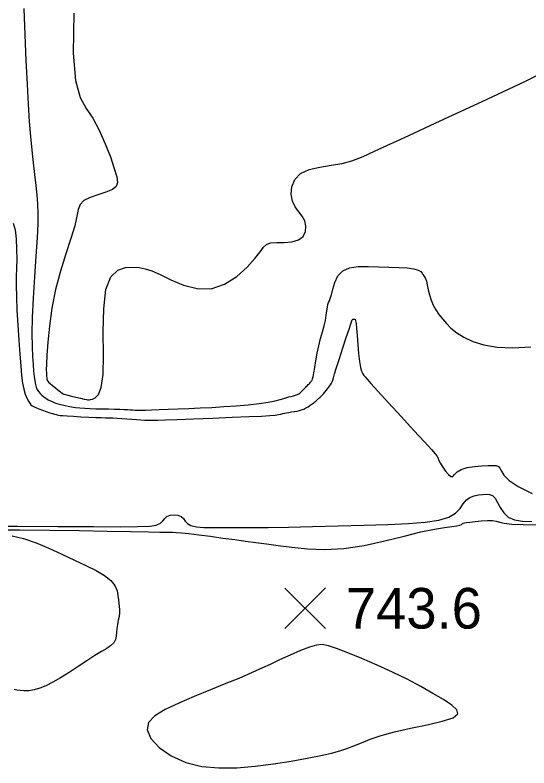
# Model space of a CAD drawing. Extents: x 2566142 to 2571431, y 418755 to 421584.
# Drawn here: x 2570855.3 to 2571044.9, y 420130.7 to 420408.7 of the extents above; entities that cross this region are included whole.
import ezdxf

# ---------------------------------------------------------------- set-up
doc = ezdxf.new("R2010")
doc.units = 0
for name, color, linetype in [('Contour_ADS_Major', 7, 'Continuous'), ('Contour_ADS_Minor', 7, 'Continuous'), ('Contour_ADS_Spot_Elevation', 7, 'Continuous')]:
    doc.layers.add(name, color=color, linetype=linetype)

# ---------------------------------------------------------------- blocks, each defined once
blk = doc.blocks.new('S750')
at = {"layer": 'Contour_ADS_Spot_Elevation'}
for p, q in [((-0.5, 0.498), (0.5, -0.498)), ((-0.498, -0.5), (0.498, 0.5))]:
    blk.add_line(p, q, dxfattribs=at)

msp = doc.modelspace()

# ---------------------------------------------------------------- linework, layer by layer
at = {"layer": 'Contour_ADS_Major'}
for points in [[(2570858.58, 420411.06), (2570858.93, 420401.36), (2570859.32, 420391.9), (2570859.73, 420383.23), (2570860.15, 420375.78), (2570860.58, 420369.4), (2570861.03, 420363.84), (2570861.52, 420358.82), (2570862.03, 420354.14), (2570862.54, 420349.78), (2570863.01, 420345.78), (2570863.38, 420342.19), (2570863.63, 420338.94), (2570863.74, 420335.6), (2570863.67, 420331.6), (2570863.43, 420326.4), (2570863.01, 420319.67), (2570862.51, 420311.99), (2570862.03, 420304.16), (2570861.68, 420296.97), (2570861.55, 420291.05), (2570861.6, 420286.33), (2570861.76, 420282.6), (2570861.97, 420279.61), (2570862.17, 420277.17), (2570862.36, 420275.18), (2570862.58, 420273.58), (2570862.83, 420272.29), (2570863.14, 420271.24), (2570863.52, 420270.39), (2570863.99, 420269.66), (2570864.54, 420269), (2570865.18, 420268.36)], [(2570865.18, 420268.36), (2570865.91, 420267.74), (2570866.7, 420267.17), (2570867.53, 420266.65), (2570868.39, 420266.2), (2570869.23, 420265.83), (2570870.01, 420265.52), (2570870.67, 420265.29), (2570871.2, 420265.12), (2570871.67, 420264.99), (2570872.19, 420264.86), (2570872.85, 420264.7), (2570873.75, 420264.49), (2570874.87, 420264.25), (2570876.18, 420264), (2570877.65, 420263.78), (2570879.27, 420263.61), (2570881.04, 420263.48), (2570882.98, 420263.39), (2570885.11, 420263.33), (2570887.42, 420263.27), (2570889.78, 420263.23), (2570892.02, 420263.18), (2570893.99, 420263.14), (2570895.57, 420263.08), (2570896.81, 420263.02), (2570897.81, 420262.96), (2570898.67, 420262.9), (2570899.49, 420262.85), (2570900.44, 420262.81), (2570901.68, 420262.8), (2570903.39, 420262.82), (2570905.69, 420262.89), (2570908.54, 420263), (2570911.83, 420263.13), (2570915.49, 420263.28), (2570919.42, 420263.44), (2570923.58, 420263.61), (2570927.92, 420263.82), (2570932.39, 420264.09), (2570936.93, 420264.42), (2570941.33, 420264.8), (2570945.33, 420265.24), (2570948.71, 420265.71), (2570951.29, 420266.2), (2570953.16, 420266.68), (2570954.52, 420267.11), (2570955.53, 420267.47), (2570956.34, 420267.71), (2570957.01, 420267.87), (2570957.56, 420267.97), (2570958.04, 420268.06), (2570958.45, 420268.15), (2570958.83, 420268.27), (2570959.2, 420268.42), (2570959.57, 420268.6), (2570959.96, 420268.83), (2570960.36, 420269.1), (2570960.77, 420269.41), (2570961.16, 420269.75), (2570961.53, 420270.12), (2570961.88, 420270.5), (2570962.22, 420270.89), (2570962.55, 420271.26), (2570962.87, 420271.61), (2570963.19, 420271.93), (2570963.5, 420272.24), (2570963.79, 420272.53), (2570964.05, 420272.82), (2570964.28, 420273.1), (2570964.5, 420273.37), (2570964.7, 420273.63), (2570964.89, 420273.9), (2570965.09, 420274.36), (2570965.31, 420275.16), (2570965.59, 420276.52), (2570965.93, 420278.53), (2570966.34, 420281.04), (2570966.83, 420283.81), (2570967.4, 420286.6), (2570968.03, 420289.23), (2570968.69, 420291.66), (2570969.3, 420293.9), (2570969.8, 420295.95), (2570970.15, 420297.82), (2570970.38, 420299.47), (2570970.56, 420300.83), (2570970.74, 420301.87), (2570970.98, 420302.59), (2570971.28, 420303.22), (2570971.63, 420304.07), (2570972.04, 420305.44), (2570972.52, 420307.5), (2570973.24, 420309.94), (2570974.4, 420312.34), (2570976.2, 420314.26), (2570978.76, 420315.39), (2570981.95, 420315.85), (2570985.57, 420315.89), (2570989.4, 420315.75), (2570993.24, 420315.62)], [(2570993.24, 420315.62), (2570996.86, 420315.49), (2571000.01, 420315.29), (2571002.47, 420314.98), (2571004.09, 420314.51), (2571005.01, 420313.94), (2571005.5, 420313.35), (2571005.78, 420312.84), (2571006.07, 420312.44), (2571006.39, 420312.02), (2571006.72, 420311.42), (2571007.05, 420310.47), (2571007.38, 420309.05), (2571007.75, 420307.28), (2571008.2, 420305.33), (2571008.8, 420303.38), (2571009.59, 420301.54), (2571010.57, 420299.81), (2571011.71, 420298.14), (2571012.99, 420296.47), (2571014.43, 420294.76), (2571016.14, 420293.04), (2571018.25, 420291.34), (2571020.9, 420289.69), (2571024.23, 420288.16), (2571028.3, 420286.89), (2571033.2, 420286.05), (2571039.01, 420285.8), (2571045.66, 420286.23)]]:
    msp.add_lwpolyline(points, dxfattribs=at)
at = {"layer": 'Contour_ADS_Minor'}
for points in [[(2570877.06, 420409.43), (2570876.79, 420394.61), (2570877.61, 420384.53), (2570879.3, 420378.28), (2570881.54, 420374.19), (2570884, 420370.58), (2570886.4, 420366.17), (2570888.59, 420361.2), (2570890.47, 420356.28), (2570891.94, 420352.04), (2570892.88, 420348.93), (2570893.17, 420346.81), (2570892.67, 420345.37), (2570891.22, 420344.3), (2570888.82, 420343.33), (2570885.89, 420342.37), (2570882.99, 420341.34), (2570880.68, 420340.18), (2570879.33, 420338.8), (2570878.64, 420336.95), (2570878.13, 420334.39), (2570877.34, 420330.85), (2570875.93, 420326.16), (2570874.06, 420320.49), (2570872.08, 420314.12), (2570870.29, 420307.33), (2570868.94, 420300.41), (2570868.02, 420293.78), (2570867.44, 420287.86), (2570867.09, 420283.1), (2570866.91, 420279.79), (2570866.85, 420277.71), (2570866.86, 420276.48), (2570866.9, 420275.74), (2570866.95, 420275.18), (2570866.99, 420274.72), (2570867.04, 420274.35), (2570867.1, 420274.05), (2570867.18, 420273.8), (2570867.36, 420273.53), (2570867.71, 420273.17), (2570868.3, 420272.64), (2570869.19, 420271.91), (2570870.23, 420271.06), (2570871.27, 420270.23), (2570872.14, 420269.54), (2570872.71, 420269.1), (2570873.03, 420268.86), (2570873.18, 420268.76), (2570873.23, 420268.74), (2570873.29, 420268.72), (2570873.47, 420268.67), (2570873.93, 420268.56), (2570874.8, 420268.35), (2570876.16, 420268.02), (2570877.79, 420267.63), (2570879.42, 420267.23), (2570880.77, 420266.91), (2570881.64, 420266.7), (2570882.1, 420266.59), (2570882.3, 420266.55), (2570882.38, 420266.54), (2570882.49, 420266.55)], [(2570882.49, 420266.55), (2570882.72, 420266.58), (2570883.15, 420266.68), (2570883.88, 420266.88), (2570884.92, 420267.31), (2570886.08, 420268.53), (2570887.12, 420271.2), (2570887.77, 420275.97), (2570887.9, 420283.16), (2570887.83, 420291.73), (2570888.01, 420300.26), (2570888.86, 420307.36), (2570890.7, 420311.98), (2570893.24, 420314.44), (2570896.09, 420315.42), (2570898.82, 420315.57), (2570901.15, 420315.44), (2570903.34, 420315.02), (2570905.78, 420314.2), (2570908.84, 420312.83), (2570912.8, 420310.92), (2570917.46, 420308.99), (2570922.52, 420307.68), (2570927.68, 420307.64), (2570932.62, 420309.29), (2570937.12, 420312.16), (2570940.93, 420315.55), (2570943.83, 420318.76), (2570945.69, 420321.23), (2570946.93, 420322.94), (2570948.05, 420324), (2570949.58, 420324.55), (2570951.88, 420324.71), (2570954.66, 420324.76), (2570957.48, 420324.97), (2570959.9, 420325.63), (2570961.56, 420326.95), (2570962.45, 420328.74), (2570962.63, 420330.75), (2570962.19, 420332.71), (2570961.22, 420334.44), (2570959.97, 420336.08), (2570958.71, 420337.85), (2570957.72, 420339.95), (2570957.24, 420342.52), (2570957.46, 420345.3), (2570958.55, 420347.95), (2570960.67, 420350.14), (2570963.87, 420351.63), (2570967.8, 420352.58), (2570971.99, 420353.25), (2570975.96, 420353.92), (2570979.55, 420354.86), (2570983.74, 420356.5), (2570989.81, 420359.24), (2570999.03, 420363.53), (2571012.14, 420369.58), (2571027.6, 420376.76), (2571043.33, 420384.22), (2571057.23, 420391.11)], [(2570854.58, 420331.87), (2570855.33, 420329.42), (2570855.74, 420326.05), (2570855.9, 420322.25), (2570855.91, 420318.52), (2570855.85, 420315.21), (2570855.76, 420312.05), (2570855.73, 420308.65), (2570855.79, 420304.61), (2570855.99, 420299.67), (2570856.3, 420294.18), (2570856.66, 420288.62), (2570857.04, 420283.49), (2570857.39, 420279.17), (2570857.73, 420275.65), (2570858.11, 420272.81), (2570858.56, 420270.52), (2570859.1, 420268.69), (2570859.69, 420267.25), (2570860.26, 420266.16), (2570860.77, 420265.36), (2570861.18, 420264.81), (2570861.58, 420264.43), (2570862.12, 420264.1), (2570862.92, 420263.75), (2570864.07, 420263.3), (2570865.43, 420262.79), (2570866.84, 420262.29), (2570868.11, 420261.85), (2570869.11, 420261.53), (2570869.87, 420261.31), (2570870.44, 420261.16), (2570870.9, 420261.05), (2570871.34, 420260.96), (2570871.95, 420260.86), (2570872.94, 420260.77), (2570874.53, 420260.65), (2570876.86, 420260.52), (2570879.63, 420260.38), (2570882.49, 420260.25), (2570885.06, 420260.14), (2570887.07, 420260.07), (2570888.65, 420260.02), (2570890.02, 420259.97), (2570891.41, 420259.9), (2570892.99, 420259.81), (2570894.73, 420259.69), (2570896.54, 420259.56), (2570898.34, 420259.43), (2570900.06, 420259.31), (2570901.67, 420259.21), (2570903.2, 420259.13), (2570904.63, 420259.09), (2570906.06, 420259.08), (2570907.93, 420259.12), (2570910.76, 420259.22), (2570915.09, 420259.38), (2570921.18, 420259.61), (2570928.3, 420259.87), (2570935.47, 420260.15), (2570941.71, 420260.41), (2570946.27, 420260.63), (2570949.32, 420260.82), (2570951.27, 420260.99), (2570952.51, 420261.16), (2570953.41, 420261.33), (2570954.13, 420261.5), (2570954.79, 420261.67), (2570955.51, 420261.83), (2570956.38, 420261.98), (2570957.36, 420262.13), (2570958.37, 420262.28), (2570959.34, 420262.46), (2570960.22, 420262.66), (2570961.03, 420262.91), (2570961.8, 420263.22), (2570962.59, 420263.61), (2570963.4, 420264.08), (2570964.21, 420264.59), (2570964.94, 420265.09), (2570965.53, 420265.51), (2570965.94, 420265.83), (2570966.24, 420266.09), (2570966.51, 420266.35), (2570966.85, 420266.67), (2570967.3, 420267.11), (2570967.86, 420267.64)], [(2570967.86, 420267.64), (2570968.46, 420268.23), (2570969.06, 420268.85), (2570969.61, 420269.45), (2570970.11, 420270.04), (2570970.57, 420270.61), (2570970.99, 420271.16), (2570971.38, 420271.68), (2570971.74, 420272.19), (2570972.05, 420272.7), (2570972.3, 420273.23), (2570972.5, 420273.83), (2570972.76, 420274.74), (2570973.19, 420276.23), (2570973.9, 420278.57), (2570974.97, 420281.91), (2570976.24, 420285.77), (2570977.5, 420289.57), (2570978.54, 420292.7), (2570979.2, 420294.72), (2570979.56, 420295.78), (2570979.73, 420296.21), (2570979.84, 420296.32), (2570979.98, 420296.37), (2570980.16, 420296.42), (2570980.36, 420296.43), (2570980.56, 420296.4), (2570980.75, 420296.27), (2570980.93, 420295.83), (2570981.11, 420294.84), (2570981.3, 420293.04), (2570981.5, 420290.31), (2570981.73, 420287.02), (2570982.01, 420283.66), (2570982.35, 420280.72), (2570982.75, 420278.57), (2570983.19, 420277.14), (2570983.63, 420276.21), (2570984.03, 420275.6), (2570984.44, 420275.07), (2570985.17, 420274.21), (2570986.62, 420272.59), (2570989.2, 420269.76), (2570993.12, 420265.49), (2570997.79, 420260.39), (2571002.46, 420255.3), (2571006.36, 420251.04), (2571008.91, 420248.23), (2571010.3, 420246.68), (2571010.9, 420245.97), (2571011.1, 420245.68), (2571011.22, 420245.48), (2571011.3, 420245.3), (2571011.36, 420245.13), (2571011.39, 420244.98), (2571011.42, 420244.82), (2571011.51, 420244.54), (2571011.78, 420244.01), (2571012.3, 420243.1), (2571013.14, 420241.76), (2571014.18, 420240.27), (2571015.23, 420238.98), (2571016.15, 420238.25), (2571016.83, 420238.33), (2571017.5, 420239.01), (2571018.42, 420239.98), (2571019.91, 420240.92), (2571022.11, 420241.58), (2571024.77, 420241.97), (2571027.49, 420242.18), (2571029.88, 420242.3), (2571031.65, 420242.37), (2571032.85, 420242.32), (2571033.65, 420242.03), (2571034.21, 420241.38), (2571034.73, 420240.29), (2571035.68, 420238.76), (2571037.59, 420236.84), (2571040.97, 420234.55), (2571046.09, 420231.96)], [(2570841.45, 420219.95), (2570856.13, 420219.91), (2570871.09, 420219.87), (2570884.27, 420219.81), (2570894.04, 420219.76), (2570900.66, 420219.78), (2570904.87, 420219.96), (2570907.4, 420220.37), (2570908.92, 420221.06), (2570909.85, 420221.92), (2570910.53, 420222.79), (2570911.35, 420223.52), (2570912.54, 420223.98), (2570913.97, 420224.14), (2570915.4, 420223.99), (2570916.6, 420223.53), (2570917.42, 420222.77), (2570918.08, 420221.85), (2570918.9, 420220.93), (2570920.2, 420220.17), (2570922.23, 420219.7), (2570924.98, 420219.47), (2570928.4, 420219.4), (2570932.42, 420219.4), (2570937.03, 420219.41), (2570942.39, 420219.43), (2570948.73, 420219.49), (2570956.25, 420219.61), (2570965.03, 420219.79), (2570974.51, 420220.04), (2570984.02, 420220.32), (2570992.85, 420220.63), (2571000.43, 420220.97), (2571006.68, 420221.43), (2571011.63, 420222.14), (2571015.31, 420223.22), (2571017.82, 420224.72), (2571019.49, 420226.46), (2571020.69, 420228.18), (2571021.81, 420229.62), (2571023.15, 420230.6), (2571024.68, 420231.17), (2571026.27, 420231.48), (2571027.79, 420231.64), (2571029.16, 420231.76), (2571030.36, 420231.69), (2571031.44, 420231.27), (2571032.4, 420230.32), (2571033.31, 420228.75), (2571034.32, 420226.83), (2571035.59, 420224.89), (2571037.3, 420223.29), (2571039.6, 420222.29), (2571042.51, 420221.8), (2571046.02, 420221.65)], [(2570846.04, 420218.64), (2570857, 420218.57), (2570868.19, 420218.46), (2570879.14, 420218.32), (2570889.26, 420218.15), (2570897.93, 420217.98), (2570904.54, 420217.86), (2570908.68, 420217.79), (2570910.81, 420217.76), (2570911.6, 420217.77), (2570911.73, 420217.78), (2570911.76, 420217.79), (2570911.79, 420217.8), (2570911.83, 420217.8), (2570911.86, 420217.78), (2570911.89, 420217.77), (2570911.99, 420217.74), (2570912.23, 420217.72), (2570912.7, 420217.71), (2570913.49, 420217.7), (2570914.76, 420217.64), (2570916.69, 420217.5), (2570919.45, 420217.22), (2570923.13, 420216.77), (2570927.43, 420216.2), (2570931.98, 420215.58), (2570936.39, 420214.98), (2570940.38, 420214.45), (2570944.16, 420213.95), (2570948.07, 420213.43), (2570952.41, 420212.83), (2570957.45, 420212.14), (2570963.21, 420211.57), (2570969.62, 420211.35), (2570976.64, 420211.73), (2570984.14, 420212.87), (2570991.71, 420214.5), (2570998.85, 420216.27), (2571005.08, 420217.82), (2571010.02, 420218.88), (2571013.75, 420219.51), (2571016.43, 420219.87), (2571018.25, 420220.1), (2571019.39, 420220.33), (2571020.01, 420220.57), (2571020.32, 420220.79), (2571020.48, 420220.97), (2571020.67, 420221.09), (2571021.07, 420221.19), (2571021.84, 420221.3), (2571023.14, 420221.46), (2571025.06, 420221.68), (2571027.33, 420221.91), (2571029.59, 420222.06), (2571031.5, 420222.05), (2571032.85, 420221.81), (2571034.07, 420221.44), (2571035.77, 420221.03), (2571038.54, 420220.69), (2571042.76, 420220.52), (2571047.95, 420220.47)], [(2570854.25, 420216.43), (2570858.48, 420215.39), (2570863.05, 420213.8), (2570867.8, 420211.8), (2570872.58, 420209.6), (2570877.19, 420207.41), (2570881.45, 420205.4), (2570885.23, 420203.53), (2570888.36, 420201.72), (2570890.71, 420199.9), (2570892.18, 420198.01), (2570892.96, 420196.11), (2570893.29, 420194.32), (2570893.44, 420192.73), (2570893.59, 420191.41), (2570893.74, 420190.26), (2570893.84, 420189.17), (2570893.83, 420187.99), (2570893.67, 420186.65), (2570893.41, 420185.18), (2570893.14, 420183.64), (2570892.92, 420182.12), (2570892.78, 420180.66), (2570892.64, 420179.3), (2570892.33, 420178.04), (2570891.73, 420176.91), (2570890.7, 420175.88), (2570889.22, 420174.83), (2570887.25, 420173.64), (2570884.79, 420172.14), (2570881.85, 420170.25), (2570878.62, 420168.13), (2570875.3, 420165.97), (2570872.13, 420163.98), (2570869.27, 420162.33), (2570866.72, 420161.04), (2570864.43, 420160.09), (2570862.34, 420159.49), (2570860.42, 420159.2), (2570858.68, 420159.15), (2570857.16, 420159.26), (2570855.91, 420159.44), (2570854.93, 420159.63)]]:
    msp.add_lwpolyline(points, dxfattribs=at)
msp.add_lwpolyline([(2570918.27, 420132.7), (2570924.18, 420131.25), (2570930.49, 420130.67), (2570937.08, 420130.76), (2570943.85, 420131.32), (2570950.63, 420132.17), (2570957.15, 420133.19), (2570963.09, 420134.26), (2570968.13, 420135.27), (2570972.07, 420136.16), (2570975.16, 420136.97), (2570977.78, 420137.81), (2570980.31, 420138.79), (2570983.08, 420139.96), (2570986.34, 420141.28), (2570990.33, 420142.67), (2570995.28, 420144.05), (2571001.21, 420145.36), (2571007.4, 420146.62), (2571012.94, 420147.89), (2571016.92, 420149.19), (2571018.65, 420150.59), (2571018.34, 420152.13), (2571016.43, 420153.89), (2571013.35, 420155.9), (2571009.49, 420158.22), (2571005, 420160.75), (2570999.99, 420163.41), (2570994.55, 420166.09), (2570988.85, 420168.68), (2570983.23, 420171.07), (2570978.12, 420173.12), (2570973.93, 420174.72), (2570970.9, 420175.76), (2570968.62, 420176.21), (2570966.51, 420176.06), (2570963.99, 420175.31), (2570960.66, 420174), (2570956.81, 420172.33), (2570952.91, 420170.56), (2570949.42, 420168.93), (2570946.64, 420167.61), (2570944.17, 420166.47), (2570941.43, 420165.26), (2570937.85, 420163.76), (2570933.04, 420161.8), (2570927.38, 420159.5), (2570921.41, 420157.03), (2570915.7, 420154.58), (2570910.75, 420152.26), (2570906.94, 420149.97), (2570904.58, 420147.51), (2570904, 420144.72), (2570905.41, 420141.5), (2570908.52, 420138.16), (2570912.94, 420135.1), (2570918.27, 420132.7)], close=True, dxfattribs=at)

# ---------------------------------------------------------------- block references
at = {"layer": 'Contour_ADS_Spot_Elevation', "xscale": 15, "yscale": 15}
msp.add_blockref('S750', (2570962.37, 420189.63), dxfattribs=at)

# ---------------------------------------------------------------- texts
at = {"layer": 'Contour_ADS_Spot_Elevation'}
msp.add_text('743.6', height=15, dxfattribs=at).set_placement((2570977.37, 420182.13))

doc.saveas('drawing.dxf')
